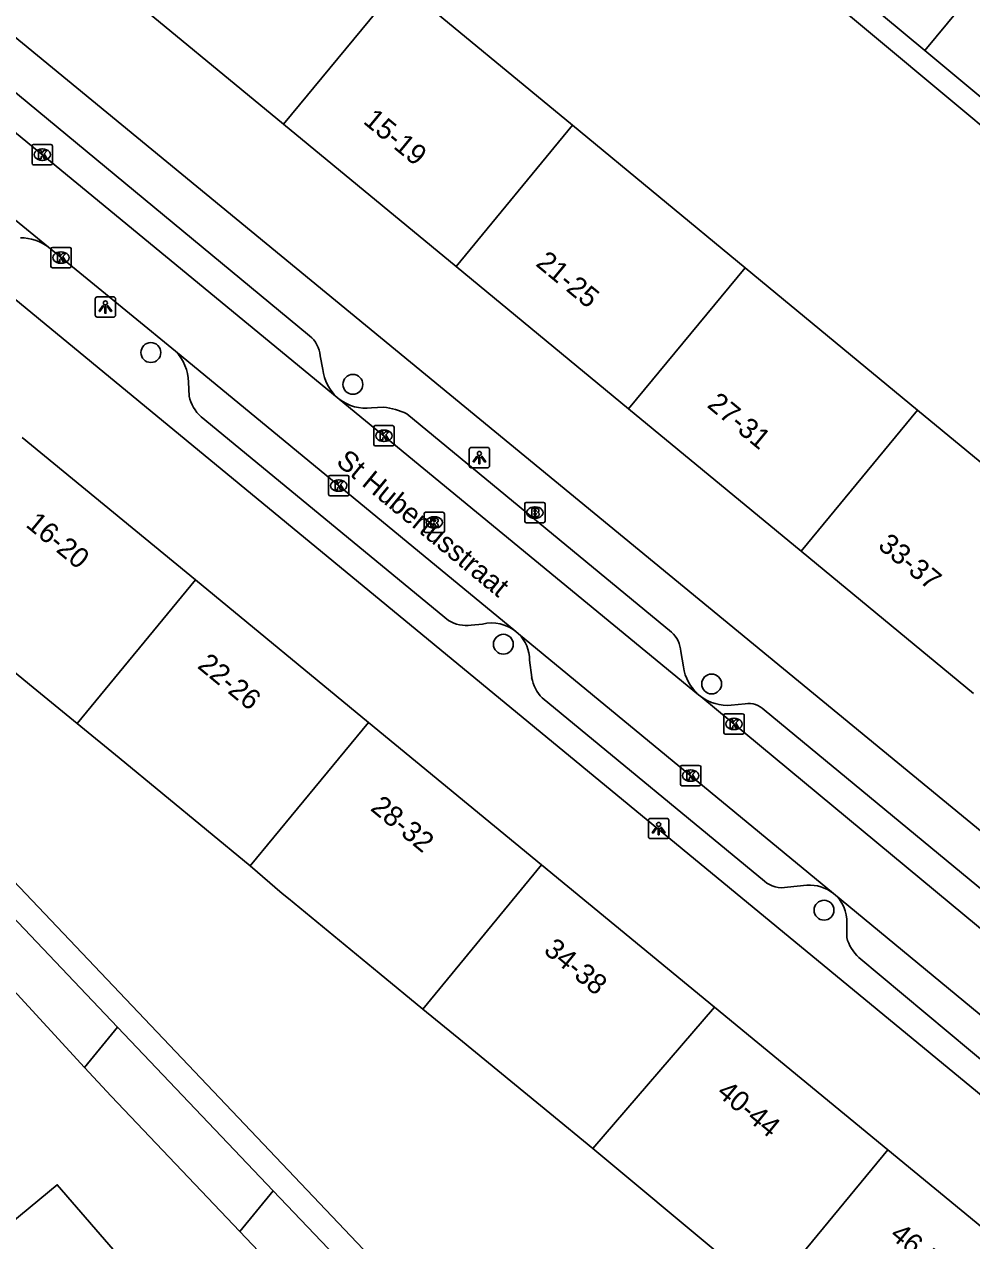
# Model space of a CAD drawing. Extents: x 162074 to 163034, y 381824 to 382557.
# Drawn here: x 162342.8 to 162389.4, y 382010.5 to 382070.3 of the extents above; entities that cross this region are included whole.
import ezdxf

# ---------------------------------------------------------------- set-up
doc = ezdxf.new("R2010")
doc.units = 0
for name, color, linetype in [('IMGEO_Boom', 7, 'Continuous'), ('IMGEO_Brandkraan', 7, 'Continuous'), ('IMGEO_Kolk', 7, 'Continuous'), ('IMGEO_Lichtpunt', 7, 'Continuous'), ('IMGEO_Openbare_ruimte_label', 7, 'Continuous'), ('IMGEO_Pand', 7, 'Continuous'), ('IMGEO_Pand_nummerreeks', 7, 'Continuous'), ('IMGEO_Rijbaan_lokaal_open', 7, 'Continuous'), ('IMGEO_Rioolput', 7, 'Continuous'), ('IMGEO_Voetpad_open', 7, 'Continuous')]:
    doc.layers.add(name, color=color, linetype=linetype)

msp = doc.modelspace()

# ---------------------------------------------------------------- linework, layer by layer
at = {"layer": 'IMGEO_Boom'}
for centre in [(162349.025, 382054.196), (162358.959, 382052.631), (162366.36, 382039.848), (162376.601, 382037.895), (162382.129, 382026.766)]:
    msp.add_circle(centre, 0.489, dxfattribs=at)
at = {"layer": 'IMGEO_Brandkraan'}
for p, q in [((162367.408, 382045.9), (162367.408, 382046.752)), ((162367.483, 382046.826), (162368.335, 382046.826)), ((162367.896, 382046.606), (162367.921, 382046.606)), ((162368.409, 382046.752), (162368.409, 382045.9)), ((162368.335, 382045.826), (162367.483, 382045.826)), ((162367.919, 382046.046), (162367.894, 382046.046))]:
    msp.add_line(p, q, dxfattribs=at)
for points in [[(162367.408, 382045.9), (162367.408, 382046.752)], [(162367.483, 382046.826), (162368.335, 382046.826)], [(162367.756, 382046.526), (162367.756, 382046.126), (162367.969, 382046.126)], [(162367.987, 382046.526), (162367.756, 382046.526)], [(162367.935, 382046.445), (162367.881, 382046.445), (162367.881, 382046.369)], [(162367.881, 382046.369), (162367.934, 382046.369)], [(162368.409, 382046.752), (162368.409, 382045.9)], [(162368.335, 382045.826), (162367.483, 382045.826)], [(162367.943, 382046.293), (162367.881, 382046.293), (162367.881, 382046.212)], [(162367.881, 382046.212), (162367.943, 382046.212)]]:
    msp.add_lwpolyline(points, dxfattribs=at)
for centre, radius, start, end in [((162367.485, 382046.75), 0.0765, 91.55205, 178.44795), ((162367.485, 382046.75), 0.0765, 91.55205, 178.44795), ((162367.936, 382046.407), 0.0379, 267.82845, 90.93552), ((162367.991, 382046.381), 0.145, 59.4692, 91.53667), ((162368.016, 382046.428), 0.0922, 285.51372, 58.15012), ((162368.333, 382046.75), 0.0765, 1.55205, 88.44795), ((162368.333, 382046.75), 0.0765, 1.55205, 88.44795), ((162367.485, 382045.902), 0.0765, 181.55205, 268.44795), ((162367.485, 382045.902), 0.0765, 181.55205, 268.44795), ((162367.944, 382046.252), 0.0404, 269.87594, 90.50774), ((162367.975, 382046.377), 0.251, 268.66757, 293.53466), ((162368.021, 382046.236), 0.105, 301.31148, 78.98903), ((162368.333, 382045.902), 0.0765, 271.55205, 358.44795), ((162368.333, 382045.902), 0.0765, 271.55205, 358.44795)]:
    msp.add_arc(centre, radius, start, end, dxfattribs=at)
for centre, major_axis, ratio, start_param, end_param in [((162367.895, 382046.326), (-0.387, 0.002), 0.722429, 4.712389, 7.853982), ((162367.92, 382046.326), (-0.39, 0.002), 0.717154, 1.570796, 4.712389)]:
    msp.add_ellipse(centre, major_axis=major_axis, ratio=ratio, start_param=start_param, end_param=end_param, dxfattribs=at)
at = {"layer": 'IMGEO_Kolk'}
for p, q in [((162343.183, 382063.505), (162343.183, 382064.357)), ((162343.258, 382064.431), (162344.11, 382064.431)), ((162344.184, 382064.357), (162344.184, 382063.505)), ((162343.671, 382064.211), (162343.696, 382064.211)), ((162344.11, 382063.431), (162343.258, 382063.431)), ((162343.694, 382063.651), (162343.669, 382063.651)), ((162344.105, 382058.443), (162344.105, 382059.295)), ((162344.18, 382059.369), (162345.032, 382059.369)), ((162344.593, 382059.149), (162344.618, 382059.149)), ((162345.106, 382059.295), (162345.106, 382058.443)), ((162345.032, 382058.369), (162344.18, 382058.369)), ((162344.616, 382058.589), (162344.591, 382058.589)), ((162360.061, 382050.603), (162360.913, 382050.603)), ((162359.986, 382049.677), (162359.986, 382050.529)), ((162360.474, 382050.383), (162360.499, 382050.383)), ((162360.987, 382050.529), (162360.987, 382049.677)), ((162360.913, 382049.603), (162360.061, 382049.603)), ((162360.497, 382049.823), (162360.472, 382049.823)), ((162357.84, 382048.151), (162358.692, 382048.151)), ((162357.765, 382047.225), (162357.765, 382048.077)), ((162358.253, 382047.931), (162358.278, 382047.931)), ((162358.766, 382048.077), (162358.766, 382047.225)), ((162358.692, 382047.151), (162357.84, 382047.151)), ((162358.276, 382047.371), (162358.251, 382047.371)), ((162377.2, 382035.502), (162377.2, 382036.354)), ((162377.275, 382036.428), (162378.127, 382036.428)), ((162377.688, 382036.208), (162377.713, 382036.208)), ((162378.201, 382036.354), (162378.201, 382035.502)), ((162377.711, 382035.648), (162377.686, 382035.648)), ((162378.127, 382035.428), (162377.275, 382035.428)), ((162375.069, 382032.962), (162375.069, 382033.814)), ((162375.144, 382033.888), (162375.996, 382033.888)), ((162376.07, 382033.814), (162376.07, 382032.962)), ((162375.557, 382033.668), (162375.582, 382033.668)), ((162375.996, 382032.888), (162375.144, 382032.888)), ((162375.58, 382033.108), (162375.555, 382033.108))]:
    msp.add_line(p, q, dxfattribs=at)
for points in [[(162343.183, 382063.505), (162343.183, 382064.357)], [(162343.258, 382064.431), (162344.11, 382064.431)], [(162344.184, 382064.357), (162344.184, 382063.505)], [(162343.504, 382064.131), (162343.627, 382064.131), (162343.627, 382063.98), (162343.757, 382064.131), (162343.921, 382064.131), (162343.775, 382063.98), (162343.928, 382063.731), (162343.776, 382063.731), (162343.691, 382063.895), (162343.627, 382063.828), (162343.627, 382063.731), (162343.504, 382063.731), (162343.504, 382064.131)], [(162344.11, 382063.431), (162343.258, 382063.431)], [(162344.105, 382058.443), (162344.105, 382059.295)], [(162344.18, 382059.369), (162345.032, 382059.369)], [(162344.426, 382059.069), (162344.549, 382059.069), (162344.549, 382058.918), (162344.679, 382059.069), (162344.843, 382059.069), (162344.697, 382058.918), (162344.85, 382058.669), (162344.698, 382058.669), (162344.613, 382058.833), (162344.549, 382058.766), (162344.549, 382058.669), (162344.426, 382058.669), (162344.426, 382059.069)], [(162345.106, 382059.295), (162345.106, 382058.443)], [(162345.032, 382058.369), (162344.18, 382058.369)], [(162360.061, 382050.603), (162360.913, 382050.603)], [(162359.986, 382049.677), (162359.986, 382050.529)], [(162360.307, 382050.303), (162360.43, 382050.303), (162360.43, 382050.152), (162360.56, 382050.303), (162360.724, 382050.303), (162360.578, 382050.152), (162360.731, 382049.903), (162360.579, 382049.903), (162360.494, 382050.067), (162360.43, 382050), (162360.43, 382049.903), (162360.307, 382049.903), (162360.307, 382050.303)], [(162360.987, 382050.529), (162360.987, 382049.677)], [(162360.913, 382049.603), (162360.061, 382049.603)], [(162357.84, 382048.151), (162358.692, 382048.151)], [(162357.765, 382047.225), (162357.765, 382048.077)], [(162358.086, 382047.851), (162358.209, 382047.851), (162358.209, 382047.7), (162358.339, 382047.851), (162358.503, 382047.851), (162358.357, 382047.7), (162358.51, 382047.451), (162358.358, 382047.451), (162358.273, 382047.615), (162358.209, 382047.548), (162358.209, 382047.451), (162358.086, 382047.451), (162358.086, 382047.851)], [(162358.766, 382048.077), (162358.766, 382047.225)], [(162358.692, 382047.151), (162357.84, 382047.151)], [(162377.2, 382035.502), (162377.2, 382036.354)], [(162377.275, 382036.428), (162378.127, 382036.428)], [(162378.201, 382036.354), (162378.201, 382035.502)], [(162377.521, 382036.128), (162377.644, 382036.128), (162377.644, 382035.977), (162377.774, 382036.128), (162377.938, 382036.128), (162377.792, 382035.977), (162377.945, 382035.728), (162377.793, 382035.728), (162377.708, 382035.892), (162377.644, 382035.825), (162377.644, 382035.728), (162377.521, 382035.728), (162377.521, 382036.128)], [(162378.127, 382035.428), (162377.275, 382035.428)], [(162375.069, 382032.962), (162375.069, 382033.814)], [(162375.144, 382033.888), (162375.996, 382033.888)], [(162376.07, 382033.814), (162376.07, 382032.962)], [(162375.39, 382033.588), (162375.513, 382033.588), (162375.513, 382033.437), (162375.643, 382033.588), (162375.807, 382033.588), (162375.661, 382033.437), (162375.814, 382033.188), (162375.662, 382033.188), (162375.577, 382033.352), (162375.513, 382033.285), (162375.513, 382033.188), (162375.39, 382033.188), (162375.39, 382033.588)], [(162375.996, 382032.888), (162375.144, 382032.888)]]:
    msp.add_lwpolyline(points, dxfattribs=at)
for centre, start, end in [((162343.26, 382064.355), 91.55205, 178.44795), ((162343.26, 382064.355), 91.55205, 178.44795), ((162344.108, 382064.355), 1.55205, 88.44795), ((162344.108, 382064.355), 1.55205, 88.44795), ((162343.26, 382063.507), 181.55205, 268.44795), ((162343.26, 382063.507), 181.55205, 268.44795), ((162344.108, 382063.507), 271.55205, 358.44795), ((162344.108, 382063.507), 271.55205, 358.44795), ((162344.182, 382059.293), 91.55205, 178.44795), ((162344.182, 382059.293), 91.55205, 178.44795), ((162345.03, 382059.293), 1.55205, 88.44795), ((162345.03, 382059.293), 1.55205, 88.44795), ((162344.182, 382058.445), 181.55205, 268.44795), ((162344.182, 382058.445), 181.55205, 268.44795), ((162345.03, 382058.445), 271.55205, 358.44795), ((162345.03, 382058.445), 271.55205, 358.44795), ((162360.063, 382050.527), 91.55205, 178.44795), ((162360.063, 382050.527), 91.55205, 178.44795), ((162360.911, 382050.527), 1.55205, 88.44795), ((162360.911, 382050.527), 1.55205, 88.44795), ((162360.063, 382049.679), 181.55205, 268.44795), ((162360.063, 382049.679), 181.55205, 268.44795), ((162360.911, 382049.679), 271.55205, 358.44795), ((162360.911, 382049.679), 271.55205, 358.44795), ((162357.842, 382048.075), 91.55205, 178.44795), ((162357.842, 382048.075), 91.55205, 178.44795), ((162358.69, 382048.075), 1.55205, 88.44795), ((162358.69, 382048.075), 1.55205, 88.44795), ((162357.842, 382047.227), 181.55205, 268.44795), ((162357.842, 382047.227), 181.55205, 268.44795), ((162358.69, 382047.227), 271.55205, 358.44795), ((162358.69, 382047.227), 271.55205, 358.44795), ((162377.277, 382036.352), 91.55205, 178.44795), ((162377.277, 382036.352), 91.55205, 178.44795), ((162378.125, 382036.352), 1.55205, 88.44795), ((162378.125, 382036.352), 1.55205, 88.44795), ((162377.277, 382035.504), 181.55205, 268.44795), ((162377.277, 382035.504), 181.55205, 268.44795), ((162378.125, 382035.504), 271.55205, 358.44795), ((162378.125, 382035.504), 271.55205, 358.44795), ((162375.146, 382033.812), 91.55205, 178.44795), ((162375.146, 382033.812), 91.55205, 178.44795), ((162375.994, 382033.812), 1.55205, 88.44795), ((162375.994, 382033.812), 1.55205, 88.44795), ((162375.146, 382032.964), 181.55205, 268.44795), ((162375.146, 382032.964), 181.55205, 268.44795), ((162375.994, 382032.964), 271.55205, 358.44795), ((162375.994, 382032.964), 271.55205, 358.44795)]:
    msp.add_arc(centre, 0.0765, start, end, dxfattribs=at)
for centre, major_axis, ratio, start_param, end_param in [((162343.67, 382063.931), (-0.387, 0.002), 0.722429, 4.712389, 7.853982), ((162343.695, 382063.931), (-0.39, 0.002), 0.717154, 1.570796, 4.712389), ((162344.592, 382058.869), (-0.387, 0.002), 0.722429, 4.712389, 7.853982), ((162344.617, 382058.869), (-0.39, 0.002), 0.717154, 1.570796, 4.712389), ((162360.473, 382050.103), (-0.387, 0.002), 0.722429, 4.712389, 7.853982), ((162360.498, 382050.103), (-0.39, 0.002), 0.717154, 1.570796, 4.712389), ((162358.252, 382047.651), (-0.387, 0.002), 0.722429, 4.712389, 7.853982), ((162358.277, 382047.651), (-0.39, 0.002), 0.717154, 1.570796, 4.712389), ((162377.687, 382035.928), (-0.387, 0.002), 0.722429, 4.712389, 7.853982), ((162377.712, 382035.928), (-0.39, 0.002), 0.717154, 1.570796, 4.712389), ((162375.556, 382033.388), (-0.387, 0.002), 0.722429, 4.712389, 7.853982), ((162375.581, 382033.388), (-0.39, 0.002), 0.717154, 1.570796, 4.712389)]:
    msp.add_ellipse(centre, major_axis=major_axis, ratio=ratio, start_param=start_param, end_param=end_param, dxfattribs=at)
at = {"layer": 'IMGEO_Lichtpunt'}
for p, q in [((162346.29, 382056.84), (162346.29, 382056.033)), ((162346.29, 382056.84), (162346.29, 382056.033)), ((162347.192, 382056.935), (162346.384, 382056.935)), ((162347.192, 382056.935), (162346.384, 382056.935)), ((162347.286, 382056.033), (162347.286, 382056.84)), ((162347.286, 382056.033), (162347.286, 382056.84)), ((162346.384, 382055.939), (162347.192, 382055.939)), ((162346.384, 382055.939), (162347.192, 382055.939)), ((162364.683, 382049.432), (162364.683, 382048.625)), ((162364.683, 382049.432), (162364.683, 382048.625)), ((162365.585, 382049.527), (162364.777, 382049.527)), ((162365.585, 382049.527), (162364.777, 382049.527)), ((162365.679, 382048.625), (162365.679, 382049.432)), ((162365.679, 382048.625), (162365.679, 382049.432)), ((162364.777, 382048.531), (162365.585, 382048.531)), ((162364.777, 382048.531), (162365.585, 382048.531)), ((162373.498, 382031.187), (162373.498, 382030.38)), ((162373.498, 382031.187), (162373.498, 382030.38)), ((162374.4, 382031.282), (162373.592, 382031.282)), ((162374.4, 382031.282), (162373.592, 382031.282)), ((162374.494, 382030.38), (162374.494, 382031.187)), ((162374.494, 382030.38), (162374.494, 382031.187)), ((162373.592, 382030.286), (162374.4, 382030.286)), ((162373.592, 382030.286), (162374.4, 382030.286))]:
    msp.add_line(p, q, dxfattribs=at)
for points in [[(162346.664, 382056.504), (162346.703, 382056.476), (162346.515, 382056.214), (162346.477, 382056.241), (162346.664, 382056.504)], [(162346.766, 382056.456), (162346.813, 382056.456), (162346.813, 382056.134), (162346.766, 382056.134), (162346.766, 382056.456)], [(162346.876, 382056.476), (162346.914, 382056.503), (162347.101, 382056.241), (162347.062, 382056.213), (162346.876, 382056.476)], [(162365.057, 382049.096), (162365.096, 382049.068), (162364.908, 382048.806), (162364.87, 382048.833), (162365.057, 382049.096)], [(162365.159, 382049.048), (162365.206, 382049.048), (162365.206, 382048.726), (162365.159, 382048.726), (162365.159, 382049.048)], [(162365.269, 382049.068), (162365.307, 382049.095), (162365.494, 382048.833), (162365.455, 382048.805), (162365.269, 382049.068)], [(162373.872, 382030.851), (162373.911, 382030.823), (162373.723, 382030.561), (162373.685, 382030.588), (162373.872, 382030.851)], [(162373.974, 382030.803), (162374.021, 382030.803), (162374.021, 382030.481), (162373.974, 382030.481), (162373.974, 382030.803)], [(162374.084, 382030.823), (162374.122, 382030.85), (162374.309, 382030.588), (162374.27, 382030.56), (162374.084, 382030.823)]]:
    msp.add_lwpolyline(points, dxfattribs=at)
for centre in [(162346.789, 382056.638), (162365.182, 382049.23), (162373.997, 382030.985)]:
    msp.add_circle(centre, 0.0994, dxfattribs=at)
for centre, start, end in [((162346.384, 382056.84), 90, 180), ((162346.384, 382056.84), 90, 180), ((162347.192, 382056.84), 0, 90), ((162347.192, 382056.84), 0, 90), ((162346.384, 382056.033), 180, 270), ((162346.384, 382056.033), 180, 270), ((162347.192, 382056.033), 270, 0), ((162347.192, 382056.033), 270, 360), ((162364.777, 382049.432), 90, 180), ((162364.777, 382049.432), 90, 180), ((162365.585, 382049.432), 0, 90), ((162365.585, 382049.432), 0, 90), ((162364.777, 382048.625), 180, 270), ((162364.777, 382048.625), 180, 270), ((162365.585, 382048.625), 270, 0), ((162365.585, 382048.625), 270, 360), ((162373.592, 382031.187), 90, 180), ((162373.592, 382031.187), 90, 180), ((162374.4, 382031.187), 0, 90), ((162374.4, 382031.187), 0, 90), ((162373.592, 382030.38), 180, 270), ((162373.592, 382030.38), 180, 270), ((162374.4, 382030.38), 270, 0), ((162374.4, 382030.38), 270, 360)]:
    msp.add_arc(centre, 0.0946, start, end, dxfattribs=at)
at = {"layer": 'IMGEO_Pand'}
for points in [[(162387.093, 382069.052), (162378.659, 382076.078)], [(162355.552, 382065.434), (162347.069, 382072.437)], [(162361.282, 382072.376), (162355.552, 382065.434)], [(162361.282, 382072.376), (162369.765, 382065.374)], [(162388.753, 382071.067), (162387.093, 382069.052)], [(162395.528, 382062.026), (162387.093, 382069.052)], [(162364.035, 382058.432), (162355.552, 382065.434)], [(162364.035, 382058.432), (162369.765, 382065.374)], [(162369.765, 382065.374), (162378.248, 382058.371)], [(162372.518, 382051.429), (162364.035, 382058.432)], [(162378.248, 382058.371), (162372.518, 382051.429)], [(162378.248, 382058.371), (162386.731, 382051.368)], [(162381.001, 382044.426), (162372.518, 382051.429)], [(162381.001, 382044.426), (162386.731, 382051.368)], [(162386.731, 382051.368), (162395.214, 382044.365)], [(162342.701, 382050.017), (162351.213, 382043.011)], [(162389.484, 382037.423), (162381.001, 382044.426)], [(162336.881, 382042.946), (162337.931, 382042.082), (162338.981, 382041.217), (162343.243, 382037.727), (162345.402, 382035.95)], [(162351.213, 382043.011), (162345.402, 382035.95)], [(162351.213, 382043.011), (162359.726, 382036.004)], [(162345.402, 382035.95), (162347.46, 382034.256), (162353.914, 382028.944)], [(162359.726, 382036.004), (162353.914, 382028.944)], [(162359.726, 382036.004), (162368.238, 382028.998)], [(162339.732, 382029.062), (162347.387, 382021.014)], [(162368.238, 382028.998), (162362.399, 382021.904)], [(162368.238, 382028.998), (162376.75, 382021.992)], [(162353.914, 382028.944), (162355.479, 382027.595), (162355.793, 382027.337), (162360.251, 382023.673), (162362.399, 382021.904)], [(162338.215, 382027.219), (162345.757, 382019.033)], [(162362.399, 382021.904), (162364.348, 382020.3), (162368.637, 382016.777), (162370.752, 382015.036)], [(162370.752, 382015.036), (162376.75, 382021.992)], [(162376.75, 382021.992), (162385.263, 382014.985)], [(162347.387, 382021.014), (162345.757, 382019.033)], [(162347.387, 382021.014), (162355.042, 382012.966)], [(162345.757, 382019.033), (162347.065, 382017.614), (162353.393, 382010.962)], [(162370.752, 382015.036), (162377.073, 382009.78), (162377.987, 382009.027), (162379.401, 382007.864)], [(162385.263, 382014.985), (162379.401, 382007.864)], [(162385.263, 382014.985), (162393.775, 382007.979)], [(162339.211, 382010.374), (162341.411, 382012.258), (162342.132, 382011.379), (162344.418, 382013.257), (162347.702, 382009.472), (162345.637, 382007.673)], [(162353.393, 382010.962), (162355.042, 382012.966)], [(162355.042, 382012.966), (162360.792, 382006.921), (162358.925, 382005.145)], [(162353.393, 382010.962), (162358.925, 382005.145)]]:
    msp.add_lwpolyline(points, dxfattribs=at)
at = {"layer": 'IMGEO_Rijbaan_lokaal_open'}
for points in [[(162358.188, 382051.994), (162332.565, 382073.081)], [(162331.717, 382069.413), (162343.987, 382059.377)], [(162343.987, 382059.377), (162350.243, 382054.26)], [(162350.243, 382054.26), (162366.977, 382040.479)], [(162358.292, 382051.909), (162358.188, 382051.994)], [(162375.963, 382037.366), (162358.292, 382051.909)], [(162366.977, 382040.479), (162367.112, 382040.363)], [(162367.112, 382040.363), (162382.599, 382027.589)], [(162376.073, 382037.278), (162375.963, 382037.366)], [(162401.258, 382016.375), (162376.073, 382037.278)], [(162382.599, 382027.589), (162399.187, 382013.878)]]:
    msp.add_lwpolyline(points, dxfattribs=at)
at = {"layer": 'IMGEO_Rioolput'}
for p, q in [((162362.459, 382045.415), (162362.459, 382046.267)), ((162362.534, 382046.341), (162363.386, 382046.341)), ((162362.947, 382046.121), (162362.972, 382046.121)), ((162363.46, 382046.267), (162363.46, 382045.415)), ((162363.386, 382045.341), (162362.534, 382045.341)), ((162362.97, 382045.561), (162362.945, 382045.561))]:
    msp.add_line(p, q, dxfattribs=at)
for points in [[(162362.459, 382045.415), (162362.459, 382046.267)], [(162362.534, 382046.341), (162363.386, 382046.341)], [(162363.048, 382046.039), (162362.796, 382046.041), (162362.796, 382045.641)], [(162362.796, 382045.641), (162362.92, 382045.641), (162362.92, 382045.803), (162362.931, 382045.803)], [(162362.974, 382045.96), (162362.92, 382045.96), (162362.92, 382045.879)], [(162362.92, 382045.879), (162362.972, 382045.879)], [(162362.978, 382045.774), (162363.049, 382045.641), (162363.189, 382045.641), (162363.124, 382045.767)], [(162363.46, 382046.267), (162363.46, 382045.415)], [(162363.386, 382045.341), (162362.534, 382045.341)]]:
    msp.add_lwpolyline(points, dxfattribs=at)
for centre, radius, start, end in [((162362.536, 382046.265), 0.0765, 91.55205, 178.44795), ((162362.536, 382046.265), 0.0765, 91.55205, 178.44795), ((162362.93, 382045.75), 0.0533, 26.02933, 88.69889), ((162362.956, 382046.068), 0.19, 274.7715, 282.96867), ((162362.98, 382045.864), 0.0964, 77.00612, 93.18647), ((162362.994, 382045.921), 0.0378, 276.66336, 79.67722), ((162363.047, 382045.929), 0.109, 350.36119, 89.41601), ((162363.045, 382045.929), 0.112, 277.58423, 350.98172), ((162363.029, 382045.714), 0.108, 29.51342, 73.79051), ((162363.384, 382046.265), 0.0765, 1.55205, 88.44795), ((162363.384, 382046.265), 0.0765, 1.55205, 88.44795), ((162362.536, 382045.417), 0.0765, 181.55205, 268.44795), ((162362.536, 382045.417), 0.0765, 181.55205, 268.44795), ((162363.384, 382045.417), 0.0765, 271.55205, 358.44795), ((162363.384, 382045.417), 0.0765, 271.55205, 358.44795)]:
    msp.add_arc(centre, radius, start, end, dxfattribs=at)
for centre, major_axis, ratio, start_param, end_param in [((162362.946, 382045.841), (-0.387, 0.002), 0.722429, 4.712389, 7.853982), ((162362.971, 382045.841), (-0.39, 0.002), 0.717154, 1.570796, 4.712389)]:
    msp.add_ellipse(centre, major_axis=major_axis, ratio=ratio, start_param=start_param, end_param=end_param, dxfattribs=at)
at = {"layer": 'IMGEO_Voetpad_open'}
for points in [[(162344.316, 382086.382), (162352.681, 382096.404), (162420.1, 382040.13), (162412.215, 382030.331)], [(162335.334, 382075.475), (162336.332, 382074.657), (162403.368, 382019.529), (162406.485, 382023.389)], [(162356.826, 382055.024), (162335.799, 382072.428)], [(162395.976, 382010.646), (162395.928, 382010.685), (162396.934, 382011.836), (162328.967, 382067.842), (162327.721, 382066.46)], [(162319.842, 382056.942), (162318.623, 382055.462), (162321.456, 382050.551), (162329.333, 382041.826), (162362.232, 382007.176)], [(162357.481, 382053.359), (162357.356, 382054.032)], [(162350.878, 382052.744), (162350.914, 382052.058)], [(162360.471, 382051.51), (162359.874, 382051.473)], [(162374.626, 382040.436), (162361.612, 382051.176)], [(162351.495, 382051.041), (162363.661, 382041.014)], [(162364.777, 382040.795), (162365.336, 382040.844)], [(162375.217, 382038.733), (162375.08, 382039.495)], [(162367.653, 382039.073), (162367.752, 382038.209)], [(162368.269, 382037.205), (162379.194, 382028.197)], [(162378.258, 382036.921), (162377.559, 382036.847)], [(162400.637, 382017.775), (162400.437, 382018.613), (162399.995, 382019.427), (162379.183, 382036.614)], [(162380.335, 382027.902), (162381.288, 382028.001)], [(162383.249, 382026.116), (162383.247, 382025.418)], [(162383.84, 382024.438), (162395.917, 382014.336)]]:
    msp.add_lwpolyline(points, dxfattribs=at)
for centre, radius, start, end in [((162342.648, 382057.669), 2.17, 51.90705, 90.92307), ((162355.924, 382053.904), 1.438, 5.09146, 51.13742), ((162348.587, 382052.675), 2.292, 1.71744, 43.73681), ((162359.583, 382053.582), 2.114, 186.06011, 228.70357), ((162352.655, 382052.378), 1.77, 190.42279, 229.05483), ((162359.606, 382053.59), 2.134, 231.98352, 277.20002), ((162360.166, 382048.352), 3.173, 62.88607, 84.48171), ((162364.513, 382042.402), 1.629, 238.46721, 279.3279), ((162365.776, 382038.95), 1.944, 51.84805, 103.07215), ((162365.761, 382039.038), 1.892, 1.06078, 44.44361), ((162373.734, 382039.425), 1.348, 2.95575, 48.55565), ((162377.383, 382039.028), 2.185, 187.7501, 229.49431), ((162369.786, 382038.622), 2.076, 191.46191, 223.02961), ((162377.388, 382039.033), 2.193, 233.16694, 274.48447), ((162378.437, 382035.915), 1.022, 43.16469, 100.11413), ((162380.057, 382029.182), 1.309, 228.76073, 282.24705), ((162381.384, 382026.016), 1.987, 52.32671, 92.78119), ((162381.424, 382026.19), 1.827, 357.66586, 49.9556), ((162385.255, 382025.964), 2.081, 195.206, 227.15044)]:
    msp.add_arc(centre, radius, start, end, dxfattribs=at)

# ---------------------------------------------------------------- texts
at = {"layer": 'IMGEO_Openbare_ruimte_label'}
msp.add_text('St Hubertusstraat', height=1, rotation=320.51714, dxfattribs=at).set_placement((162358.084, 382048.735))
at = {"layer": 'IMGEO_Pand_nummerreeks'}
for s, rotation, p in [('15-19', 320.46014, (162359.419, 382065.51)), ('21-25', 320.46014, (162367.904, 382058.505)), ('27-31', 320.46014, (162376.331, 382051.549)), ('16-20', 320.5404, (162342.826, 382045.667)), ('33-37', 320.46014, (162384.729, 382044.616)), ('22-26', 320.5404, (162351.265, 382038.72)), ('28-32', 320.5404, (162359.773, 382031.718)), ('34-38', 320.5404, (162368.292, 382024.705)), ('40-44', 320.5404, (162376.802, 382017.701)), ('46-50', 320.5404, (162385.317, 382010.693))]:
    msp.add_text(s, height=1, rotation=rotation, dxfattribs=at).set_placement(p)

doc.saveas('drawing.dxf')
